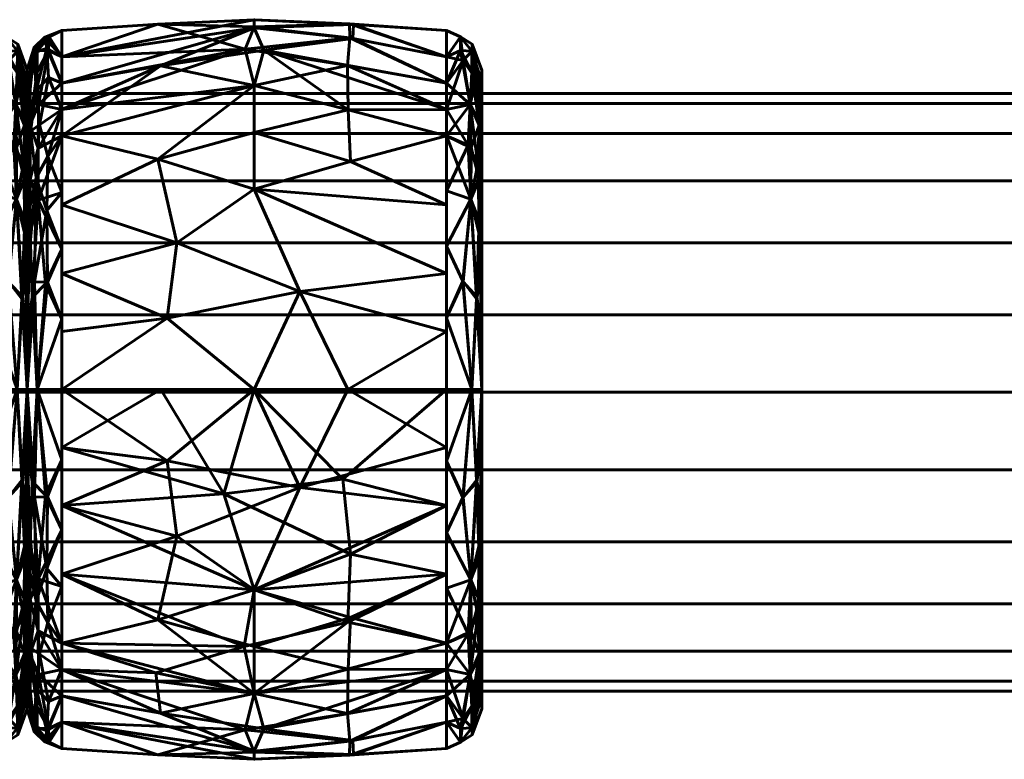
# Model space of a CAD drawing. Header units: millimetres. Extents: x -1091 to 1091, y -439 to 431.
# Tile 335 of 656: x -157 to -116, y 400 to 431. Entities that reach past the tile are written whole.
import ezdxf

# ---------------------------------------------------------------- set-up
doc = ezdxf.new("R2010")
doc.units = ezdxf.units.MM
doc.layers.add('I-FURN', color=30, linetype='Continuous', lineweight=50)

msp = doc.modelspace()

# ---------------------------------------------------------------- meshes
at = {"layer": 'I-FURN', "lineweight": 60}
mesh = msp.add_polyface(dxfattribs=at)
corners = [(-155.541, 415.629, 740.004), (-155.541, 426.24, 744.399), (-155.541, 430.635, 755.009), (-155.541, 426.24, 765.62), (-155.541, 415.629, 770.015), (-147.5, 415.629, 770.471), (-139.459, 415.629, 770.014), (-139.459, 426.239, 765.619), (-139.459, 430.634, 755.009), (-139.459, 426.239, 744.399), (-139.459, 415.629, 740.004), (-147.5, 415.629, 739.547), (-139.459, 420.474, 768.007), (-139.459, 420.474, 742.011), (-155.541, 420.474, 768.008), (-155.541, 420.474, 742.01), (-147.5, 424, 768.01), (-147.5, 424, 742.008), (-147.5, 428.333, 763.824), (-139.459, 428.437, 760.314), (-147.5, 430.795, 758.026), (-147.5, 430.745, 751.754), (-155.541, 428.437, 760.314), (-147.5, 428.333, 746.195), (-139.459, 428.437, 749.704), (-155.541, 428.437, 749.704), (-139.459, 418.052, 769.01), (-145.598, 419.732, 769.891), (-143.59, 415.629, 770.249), (-151.144, 418.615, 770.085), (-150.741, 421.757, 769.125), (-155.541, 423.357, 766.814), (-151.527, 425.265, 766.956), (-147.5, 426.372, 766.13), (-139.459, 423.357, 766.813), (-143.473, 425.161, 767.038), (-143.573, 427.328, 764.952), (-139.459, 427.338, 762.967), (-143.597, 429.171, 762.247), (-147.873, 429.861, 761.051), (-155.541, 429.536, 757.662), (-151.527, 430.904, 756.513), (-147.5, 431.091, 754.887), (-139.459, 429.535, 752.357), (-143.379, 430.311, 750.555), (-147.101, 429.813, 748.855), (-151.423, 429.16, 747.752), (-143.524, 430.912, 756.453), (-143.498, 430.326, 759.436), (-143.344, 430.893, 753.477), (-139.459, 429.535, 757.662), (-155.541, 427.339, 747.051), (-139.459, 418.052, 741.008), (-145.598, 419.732, 740.127), (-143.59, 415.629, 739.769), (-151.144, 418.615, 739.933), (-150.741, 421.757, 740.893), (-155.541, 423.357, 743.204), (-151.527, 425.265, 743.062), (-147.5, 426.372, 743.888), (-139.459, 423.357, 743.205), (-143.473, 425.161, 742.98), (-143.573, 427.328, 745.066), (-139.459, 427.338, 747.052), (-155.541, 427.339, 762.967), (-155.541, 429.536, 752.356), (-155.541, 418.052, 769.011), (-155.541, 418.052, 741.007)]
mesh.append_faces([[corners[k] for k in face] for face in [(26, 28, 6)]], dxfattribs={"vtx0": -1})
mesh.append_faces([[corners[k] for k in face] for face in [(12, 27, 26), (11, 53, 54), (31, 32, 3), (22, 39, 40), (24, 44, 43), (64, 39, 22), (0, 55, 11), (13, 17, 60), (63, 45, 24), (4, 29, 66)]], dxfattribs={"vtx0": -1, "vtx1": -1})
mesh.append_faces([[corners[k] for k in face] for face in [(35, 36, 33), (36, 37, 38), (39, 18, 38), (34, 35, 16), (32, 33, 18), (58, 56, 57), (36, 38, 18), (47, 49, 42), (61, 62, 9), (17, 58, 59), (55, 53, 11), (5, 27, 29), (17, 61, 60), (32, 30, 16), (42, 21, 65), (50, 47, 48), (18, 3, 32), (45, 63, 62), (20, 41, 39), (27, 28, 26), (21, 44, 45), (49, 43, 44), (12, 16, 27), (29, 30, 14), (30, 27, 16), (27, 30, 29), (30, 32, 31), (33, 32, 16), (39, 64, 18), (33, 16, 35), (36, 35, 7), (33, 36, 18), (20, 48, 47), (38, 48, 39), (41, 42, 65), (39, 41, 40), (42, 41, 20), (47, 42, 20), (44, 24, 45), (49, 21, 42), (46, 45, 23), (56, 53, 55), (46, 25, 21), (39, 48, 20), (38, 19, 48), (49, 44, 21), (8, 49, 47), (1, 46, 23), (17, 13, 53), (52, 54, 53), (56, 55, 15), (53, 56, 17), (23, 58, 1), (56, 58, 17), (58, 23, 59), (61, 17, 59), (62, 59, 23), (59, 62, 61), (62, 23, 45), (21, 45, 46)]], dxfattribs={"vtx0": -1, "vtx1": -1, "vtx2": -1})
mesh.append_faces([[corners[k] for k in face] for face in [(55, 0, 67), (46, 1, 51), (29, 14, 66), (16, 12, 34), (36, 7, 37), (41, 2, 40), (21, 25, 65), (48, 19, 50), (56, 15, 57)]], dxfattribs={"vtx0": -1, "vtx2": -1})
mesh.append_faces([[corners[k] for k in face] for face in [(4, 5, 29), (65, 2, 41), (5, 28, 27), (31, 14, 30), (34, 7, 35), (37, 19, 38), (8, 43, 49), (50, 8, 47), (51, 25, 46), (13, 52, 53), (57, 1, 58), (9, 60, 61), (63, 9, 62), (64, 3, 18), (67, 15, 55)]], dxfattribs={"vtx1": -1, "vtx2": -1})
mesh.append_faces([[corners[k] for k in face] for face in [(52, 10, 54)]], dxfattribs={"vtx2": -1})
mesh = msp.add_polyface(dxfattribs=at)
corners = [(-158.461, 415.629, 740.004), (-158.461, 426.239, 744.399), (-158.461, 430.634, 755.009), (-158.461, 426.239, 765.619), (-158.461, 415.629, 770.014), (-157.409, 415.629, 769.469), (-156.987, 415.629, 768.361), (-156.987, 425.071, 764.451), (-156.987, 428.982, 755.009), (-156.987, 425.071, 745.568), (-156.987, 415.629, 741.657), (-157.409, 415.629, 740.549), (-158.461, 421.619, 767.533), (-156.987, 420.35, 766.406), (-156.987, 420.35, 743.612), (-158.461, 421.619, 742.485), (-157.446, 423.587, 767.131), (-157.446, 423.587, 742.887), (-158.461, 428.437, 760.314), (-158.461, 428.437, 749.704), (-157.472, 427.548, 763.315), (-157.403, 429.77, 757.996), (-157.472, 427.548, 746.703), (-157.403, 429.77, 752.022), (-156.987, 427.026, 759.73), (-156.987, 427.026, 750.288), (-157.216, 419.416, 768.689), (-158.461, 418.624, 768.773), (-157.787, 420.152, 769.074), (-157.195, 419.497, 741.389), (-158.461, 418.624, 741.245), (-157.767, 420.134, 740.952), (-158.461, 423.929, 766.576), (-156.987, 422.71, 765.428), (-157.15, 425.054, 765.457), (-157.093, 426.823, 763.313), (-157.241, 428.615, 760.845), (-157.762, 429.386, 760.353), (-158.461, 429.535, 757.662), (-157.877, 430.381, 756.482), (-157.387, 430.064, 755.009), (-157.878, 430.381, 753.528), (-158.461, 429.535, 752.357), (-157.885, 429.802, 750.647), (-157.412, 428.892, 749.239), (-156.987, 426.049, 747.928), (-157.1, 426.687, 746.496), (-157.104, 424.428, 744.163), (-157.109, 428.889, 750.579), (-156.987, 428.004, 752.649), (-156.987, 426.049, 762.09), (-157.44, 425.729, 744.613), (-157.554, 425.849, 765.441), (-157.109, 422.176, 742.658), (-157.094, 422.699, 767.024), (-156.987, 422.71, 744.59), (-158.461, 423.929, 743.442), (-158.461, 427.338, 762.967), (-158.461, 427.338, 747.052), (-156.987, 428.004, 757.369), (-156.987, 417.99, 767.384), (-156.987, 417.99, 742.635)]
mesh.append_faces([[corners[k] for k in face] for face in [(1, 17, 56), (27, 28, 12), (18, 37, 38), (59, 36, 24), (38, 39, 2), (9, 46, 45), (32, 52, 3), (33, 54, 13), (61, 53, 14)]], dxfattribs={"vtx0": -1, "vtx1": -1})
mesh.append_faces([[corners[k] for k in face] for face in [(26, 13, 54), (33, 34, 54), (52, 16, 34), (36, 37, 20), (59, 40, 21), (35, 36, 20), (22, 19, 43), (53, 61, 29), (39, 37, 21), (17, 29, 31), (17, 51, 47), (47, 53, 17), (23, 49, 48), (23, 41, 40), (43, 41, 23), (46, 47, 51), (45, 46, 48), (20, 34, 35), (28, 5, 26), (52, 32, 16), (5, 28, 27), (16, 28, 26), (30, 31, 11), (31, 15, 17), (11, 31, 29), (16, 12, 28), (34, 16, 54), (35, 34, 7), (52, 34, 20), (35, 50, 36), (37, 36, 21), (38, 37, 39), (40, 39, 21), (41, 2, 39), (36, 59, 21), (40, 41, 39), (43, 44, 22), (41, 43, 42), (43, 23, 44), (23, 48, 44), (44, 48, 46), (46, 9, 47), (44, 46, 22), (55, 53, 47), (23, 40, 49), (46, 51, 22), (52, 20, 57), (29, 17, 53), (26, 54, 16), (17, 1, 51), (37, 57, 20), (1, 22, 51)]], dxfattribs={"vtx0": -1, "vtx1": -1, "vtx2": -1})
mesh.append_faces([[corners[k] for k in face] for face in [(37, 18, 57), (26, 5, 6), (16, 32, 12), (22, 1, 58), (40, 59, 8), (31, 30, 15), (36, 50, 24), (52, 57, 3), (35, 7, 50), (43, 19, 42), (53, 55, 14), (48, 25, 45), (17, 15, 56), (47, 9, 55)]], dxfattribs={"vtx0": -1, "vtx2": -1})
mesh.append_faces([[corners[k] for k in face] for face in [(4, 5, 27)]], dxfattribs={"vtx1": -1})
mesh.append_faces([[corners[k] for k in face] for face in [(33, 7, 34), (42, 2, 41), (60, 13, 26, 6), (10, 11, 29), (8, 49, 40), (49, 25, 48), (58, 19, 22), (61, 10, 29)]], dxfattribs={"vtx1": -1, "vtx2": -1})
mesh.append_faces([[corners[k] for k in face] for face in [(11, 0, 30)]], dxfattribs={"vtx2": -1})
mesh = msp.add_polyface(dxfattribs=at)
corners = [(-156.987, 415.629, 741.623), (-156.987, 425.094, 745.544), (-156.987, 429.015, 755.009), (-156.987, 425.094, 764.474), (-156.987, 415.629, 768.395), (-156.573, 415.629, 769.48), (-155.541, 415.629, 770.015), (-155.541, 426.24, 765.62), (-155.541, 430.635, 755.009), (-155.541, 426.24, 744.399), (-155.541, 415.629, 740.004), (-156.573, 415.629, 740.538), (-155.541, 421.501, 767.582), (-156.987, 420.362, 766.434), (-156.987, 420.362, 743.584), (-155.541, 421.501, 742.436), (-156.532, 423.551, 767.172), (-156.611, 424.476, 743.613), (-155.541, 428.437, 749.704), (-155.541, 428.437, 760.314), (-156.619, 428.121, 747.811), (-156.522, 427.546, 763.315), (-156.578, 429.785, 757.989), (-156.987, 427.055, 750.277), (-156.698, 429.701, 752.398), (-156.987, 427.055, 759.742), (-156.681, 420.133, 741.399), (-156.784, 419.475, 768.65), (-155.541, 418.565, 768.798), (-156.225, 420.045, 769.099), (-155.541, 418.565, 741.22), (-156.144, 420.114, 740.891), (-156.174, 423.112, 742.244), (-156.123, 425.367, 743.831), (-155.541, 427.339, 747.051), (-156.471, 426.69, 745.516), (-156.854, 426.431, 746.056), (-156.096, 428.671, 747.931), (-156.165, 429.895, 751.061), (-156.248, 430.363, 754.296), (-156.987, 426.075, 747.91), (-155.541, 429.536, 757.662), (-156.106, 429.807, 759.371), (-156.57, 428.907, 760.772), (-156.987, 426.075, 762.108), (-156.879, 426.689, 763.541), (-156.87, 424.425, 765.888), (-156.867, 428.914, 759.426), (-156.987, 428.035, 757.375), (-156.073, 430.372, 756.793), (-156.701, 429.934, 755.26), (-155.541, 429.536, 752.356), (-156.535, 425.725, 765.434), (-156.866, 422.162, 767.394), (-155.541, 423.87, 743.417), (-156.987, 422.728, 765.454), (-155.541, 423.87, 766.601), (-156.987, 422.728, 744.564), (-155.541, 427.339, 762.967), (-156.987, 428.035, 752.643), (-156.987, 417.996, 742.604), (-156.987, 417.996, 767.414)]
mesh.append_faces([[corners[k] for k in face] for face in [(58, 52, 7), (19, 21, 58), (61, 53, 13), (30, 31, 15), (9, 33, 34), (3, 45, 44), (8, 49, 41), (48, 50, 2), (51, 39, 8), (54, 33, 9), (0, 26, 11)]], dxfattribs={"vtx0": -1, "vtx1": -1})
mesh.append_faces([[corners[k] for k in face] for face in [(38, 18, 37), (52, 46, 16), (53, 61, 27), (26, 14, 17), (27, 29, 16), (43, 21, 42), (33, 35, 34), (20, 36, 40), (35, 33, 17), (31, 11, 26), (11, 31, 30), (20, 38, 37), (53, 16, 46), (35, 36, 20), (23, 24, 20), (33, 54, 32), (45, 46, 52), (22, 42, 49), (44, 45, 47), (49, 50, 22), (50, 47, 22), (31, 32, 15), (28, 29, 5), (29, 12, 16), (5, 29, 27), (32, 26, 17), (26, 32, 31), (33, 32, 17), (35, 20, 37), (17, 36, 35), (35, 37, 34), (38, 20, 24), (39, 38, 24), (39, 51, 38), (50, 39, 24), (49, 42, 41), (39, 49, 8), (42, 22, 43), (22, 47, 43), (43, 47, 45), (45, 3, 46), (43, 45, 21), (55, 53, 46), (50, 48, 47), (49, 39, 50), (2, 50, 24), (45, 52, 21), (27, 16, 53), (16, 7, 52), (57, 36, 17), (42, 21, 19), (52, 58, 21)]], dxfattribs={"vtx0": -1, "vtx1": -1, "vtx2": -1})
mesh.append_faces([[corners[k] for k in face] for face in [(16, 56, 7), (26, 0, 60), (16, 12, 56), (29, 28, 12), (37, 18, 34), (46, 3, 55), (17, 14, 57), (42, 19, 41), (36, 1, 40), (53, 55, 13), (47, 25, 44)]], dxfattribs={"vtx0": -1, "vtx2": -1})
mesh.append_faces([[corners[k] for k in face] for face in [(24, 23, 59, 2)]], dxfattribs={"vtx0": -1, "vtx3": -1})
mesh.append_faces([[corners[k] for k in face] for face in [(57, 1, 36), (4, 5, 27), (40, 23, 20), (48, 25, 47), (51, 18, 38), (54, 15, 32), (60, 14, 26), (61, 4, 27)]], dxfattribs={"vtx1": -1, "vtx2": -1})
mesh.append_faces([[corners[k] for k in face] for face in [(5, 6, 28), (30, 10, 11)]], dxfattribs={"vtx2": -1})
mesh = msp.add_polyface(dxfattribs=at)
corners = [(-139.459, 415.629, 740.004), (-139.459, 426.239, 744.399), (-139.459, 430.634, 755.009), (-139.459, 426.239, 765.619), (-139.459, 415.629, 770.014), (-138.407, 415.629, 769.469), (-137.985, 415.629, 768.361), (-137.985, 425.071, 764.451), (-137.985, 428.982, 755.009), (-137.985, 425.071, 745.568), (-137.985, 415.629, 741.657), (-138.407, 415.629, 740.549), (-139.459, 421.619, 767.533), (-137.985, 420.35, 766.406), (-137.985, 420.35, 743.612), (-139.459, 421.619, 742.485), (-138.445, 423.587, 767.131), (-138.445, 423.587, 742.887), (-139.459, 428.437, 760.314), (-139.459, 428.437, 749.704), (-138.47, 427.548, 763.315), (-138.401, 429.77, 757.996), (-138.47, 427.548, 746.703), (-138.401, 429.77, 752.022), (-137.985, 427.026, 759.73), (-137.985, 427.026, 750.288), (-138.214, 419.416, 768.689), (-139.459, 418.624, 768.773), (-138.785, 420.152, 769.074), (-138.193, 419.497, 741.389), (-139.459, 418.624, 741.245), (-138.765, 420.134, 740.952), (-139.459, 423.929, 766.576), (-137.985, 422.71, 765.428), (-138.148, 425.054, 765.457), (-138.091, 426.823, 763.313), (-138.24, 428.615, 760.845), (-138.76, 429.386, 760.353), (-139.459, 429.535, 757.662), (-138.875, 430.381, 756.482), (-138.385, 430.064, 755.009), (-138.876, 430.381, 753.528), (-139.459, 429.535, 752.357), (-138.883, 429.802, 750.647), (-138.41, 428.892, 749.239), (-137.985, 426.049, 747.928), (-138.098, 426.687, 746.496), (-138.102, 424.428, 744.163), (-138.107, 428.889, 750.579), (-137.985, 428.004, 752.649), (-137.985, 426.049, 762.09), (-138.438, 425.729, 744.613), (-138.552, 425.849, 765.441), (-138.107, 422.176, 742.658), (-138.092, 422.699, 767.024), (-137.985, 422.71, 744.59), (-139.459, 423.929, 743.442), (-139.459, 427.338, 762.967), (-139.459, 427.338, 747.052), (-137.985, 428.004, 757.369), (-137.985, 417.99, 767.384), (-137.985, 417.99, 742.635)]
mesh.append_faces([[corners[k] for k in face] for face in [(19, 22, 58), (1, 17, 56), (27, 28, 12), (18, 37, 38), (59, 36, 24), (38, 39, 2), (9, 46, 45), (32, 52, 3), (33, 54, 13), (10, 29, 61)]], dxfattribs={"vtx0": -1, "vtx1": -1})
mesh.append_faces([[corners[k] for k in face] for face in [(26, 13, 54), (33, 34, 54), (52, 16, 34), (36, 37, 20), (35, 36, 20), (51, 1, 22), (39, 37, 21), (17, 29, 31), (17, 51, 47), (43, 44, 22), (47, 53, 17), (23, 49, 48), (23, 41, 40), (43, 41, 23), (46, 47, 51), (45, 46, 48), (20, 34, 35), (28, 5, 26), (52, 32, 16), (5, 28, 27), (16, 28, 26), (30, 31, 11), (31, 15, 17), (11, 31, 29), (16, 12, 28), (34, 16, 54), (35, 34, 7), (52, 34, 20), (35, 50, 36), (37, 36, 21), (38, 37, 39), (40, 39, 21), (41, 2, 39), (36, 59, 21), (40, 41, 39), (59, 40, 21), (41, 43, 42), (43, 23, 44), (23, 48, 44), (44, 48, 46), (46, 9, 47), (44, 46, 22), (55, 53, 47), (23, 40, 49), (46, 51, 22), (52, 20, 57), (53, 61, 29), (29, 17, 53), (26, 54, 16), (17, 1, 51), (37, 57, 20), (43, 22, 19)]], dxfattribs={"vtx0": -1, "vtx1": -1, "vtx2": -1})
mesh.append_faces([[corners[k] for k in face] for face in [(37, 18, 57), (26, 5, 6), (53, 14, 61), (16, 32, 12), (40, 59, 8), (31, 30, 15), (36, 50, 24), (52, 57, 3), (35, 7, 50), (43, 19, 42), (53, 55, 14), (48, 25, 45), (17, 15, 56), (47, 9, 55), (22, 1, 58)]], dxfattribs={"vtx0": -1, "vtx2": -1})
mesh.append_faces([[corners[k] for k in face] for face in [(4, 5, 27)]], dxfattribs={"vtx1": -1})
mesh.append_faces([[corners[k] for k in face] for face in [(33, 7, 34), (42, 2, 41), (60, 13, 26, 6), (10, 11, 29), (8, 49, 40), (49, 25, 48)]], dxfattribs={"vtx1": -1, "vtx2": -1})
mesh.append_faces([[corners[k] for k in face] for face in [(11, 0, 30)]], dxfattribs={"vtx2": -1})
mesh = msp.add_polyface(dxfattribs=at)
corners = [(-156.987, 415.629, 755.009), (-156.987, 415.629, 768.395), (-156.987, 425.094, 764.474), (-156.987, 429.015, 755.009), (-156.987, 425.094, 745.544), (-156.987, 415.629, 741.623)]
mesh.append_faces([[corners[k] for k in face] for face in [(2, 3, 0, 1)]], dxfattribs={"vtx1": -1})
mesh.append_faces([[corners[k] for k in face] for face in [(4, 5, 0, 3)]], dxfattribs={"vtx2": -1})
mesh = msp.add_polyface(dxfattribs=at)
corners = [(-156.987, 415.629, 741.657), (-156.987, 425.071, 745.568), (-156.987, 428.982, 755.009), (-156.987, 425.071, 764.451), (-156.987, 415.629, 768.361), (-156.987, 415.629, 755.009)]
mesh.append_faces([[corners[k] for k in face] for face in [(5, 2, 3, 4)]], dxfattribs={"vtx0": -1})
mesh.append_faces([[corners[k] for k in face] for face in [(5, 0, 1, 2)]], dxfattribs={"vtx3": -1})
mesh = msp.add_polyface(dxfattribs=at)
corners = [(-137.985, 415.629, 741.657), (-137.985, 425.071, 745.568), (-137.985, 428.982, 755.009), (-137.985, 425.071, 764.451), (-137.985, 415.629, 768.361), (-137.985, 415.629, 755.009)]
mesh.append_faces([[corners[k] for k in face] for face in [(5, 2, 3, 4)]], dxfattribs={"vtx0": -1})
mesh.append_faces([[corners[k] for k in face] for face in [(5, 0, 1, 2)]], dxfattribs={"vtx3": -1})
mesh = msp.add_polyface(dxfattribs=at)
corners = [(1005.286, 403.011, 755.21), (1005.286, 403.437, 758.445), (1005.286, 404.685, 761.46), (1005.286, 406.672, 764.048), (1005.286, 409.261, 766.035), (1005.286, 412.275, 767.284), (1005.286, 415.511, 767.71), (1005.286, 418.746, 767.284), (1005.286, 421.761, 766.035), (1005.286, 424.35, 764.048), (1005.286, 426.336, 761.46), (1005.286, 427.585, 758.445), (1005.286, 428.011, 755.21), (-1005.286, 428.011, 755.21), (-1005.286, 427.585, 758.445), (-1005.286, 426.336, 761.46), (-1005.286, 424.35, 764.048), (-1005.286, 421.761, 766.035), (-1005.286, 418.746, 767.284), (-1005.286, 415.511, 767.71), (-1005.286, 412.275, 767.284), (-1005.286, 409.261, 766.035), (-1005.286, 406.672, 764.048), (-1005.286, 404.685, 761.46), (-1005.286, 403.437, 758.445), (-1005.286, 403.011, 755.21)]
mesh.append_faces([[corners[k] for k in face] for face in [(13, 14, 11, 12)]], dxfattribs={"vtx1": -1})
mesh.append_faces([[corners[k] for k in face] for face in [(14, 15, 10, 11), (16, 17, 8, 9), (15, 16, 9, 10), (17, 18, 7, 8), (6, 7, 18, 19), (20, 21, 4, 5), (21, 22, 3, 4), (23, 24, 1, 2), (22, 23, 2, 3), (19, 20, 5, 6)]], dxfattribs={"vtx1": -1, "vtx3": -1})
mesh.append_faces([[corners[k] for k in face] for face in [(24, 25, 0, 1)]], dxfattribs={"vtx3": -1})
mesh = msp.add_polyface(dxfattribs=at)
corners = [(1005.286, 428.011, 755.21), (1005.286, 427.585, 751.974), (1005.286, 426.336, 748.96), (1005.286, 424.35, 746.371), (1005.286, 421.761, 744.384), (1005.286, 418.746, 743.136), (1005.286, 415.511, 742.71), (1005.286, 412.275, 743.136), (1005.286, 409.261, 744.384), (1005.286, 406.672, 746.371), (1005.286, 404.685, 748.96), (1005.286, 403.437, 751.974), (1005.286, 403.011, 755.21), (-1005.286, 403.011, 755.21), (-1005.286, 403.437, 751.974), (-1005.286, 404.685, 748.96), (-1005.286, 406.672, 746.371), (-1005.286, 409.261, 744.384), (-1005.286, 412.275, 743.136), (-1005.286, 415.511, 742.71), (-1005.286, 418.746, 743.136), (-1005.286, 421.761, 744.384), (-1005.286, 424.35, 746.371), (-1005.286, 426.336, 748.96), (-1005.286, 427.585, 751.974), (-1005.286, 428.011, 755.21)]
mesh.append_faces([[corners[k] for k in face] for face in [(13, 14, 11, 12)]], dxfattribs={"vtx1": -1})
mesh.append_faces([[corners[k] for k in face] for face in [(14, 15, 10, 11), (16, 17, 8, 9), (15, 16, 9, 10), (17, 18, 7, 8), (6, 7, 18, 19), (20, 21, 4, 5), (21, 22, 3, 4), (23, 24, 1, 2), (22, 23, 2, 3), (19, 20, 5, 6)]], dxfattribs={"vtx1": -1, "vtx3": -1})
mesh.append_faces([[corners[k] for k in face] for face in [(24, 25, 0, 1)]], dxfattribs={"vtx3": -1})
mesh = msp.add_polyface(dxfattribs=at)
corners = [(-158.461, 415.629, 770.014), (-158.461, 405.02, 765.619), (-158.461, 400.625, 755.009), (-158.461, 405.02, 744.399), (-158.461, 415.629, 740.004), (-157.409, 415.629, 740.549), (-156.987, 415.629, 741.657), (-156.987, 406.188, 745.568), (-156.987, 402.277, 755.009), (-156.987, 406.188, 764.451), (-156.987, 415.629, 768.361), (-157.409, 415.629, 769.469), (-158.461, 409.64, 742.485), (-156.987, 410.909, 743.612), (-156.987, 410.909, 766.406), (-158.461, 409.64, 767.533), (-157.446, 407.672, 742.887), (-157.446, 407.672, 767.131), (-158.461, 402.822, 749.704), (-158.461, 402.822, 760.314), (-157.472, 403.711, 746.703), (-157.403, 401.489, 752.022), (-157.472, 403.711, 763.315), (-157.403, 401.489, 757.996), (-156.987, 404.233, 750.288), (-156.987, 404.233, 759.73), (-157.216, 411.843, 741.329), (-158.461, 412.635, 741.245), (-157.787, 411.107, 740.944), (-157.195, 411.762, 768.629), (-158.461, 412.635, 768.773), (-157.767, 411.125, 769.067), (-158.461, 407.33, 743.442), (-156.987, 408.548, 744.59), (-157.15, 406.205, 744.561), (-157.093, 404.436, 746.705), (-157.241, 402.643, 749.173), (-157.762, 401.873, 749.665), (-158.461, 401.723, 752.357), (-157.877, 400.878, 753.536), (-157.387, 401.195, 755.009), (-157.878, 400.878, 756.49), (-158.461, 401.723, 757.662), (-157.885, 401.456, 759.371), (-157.412, 402.367, 760.779), (-156.987, 405.21, 762.09), (-157.1, 404.572, 763.522), (-157.104, 406.831, 765.855), (-157.109, 402.37, 759.439), (-156.987, 403.255, 757.369), (-156.987, 405.21, 747.928), (-157.44, 405.53, 765.405), (-157.554, 405.41, 744.577), (-157.109, 409.083, 767.36), (-157.094, 408.56, 742.995), (-156.987, 408.548, 765.428), (-158.461, 407.33, 766.576), (-158.461, 403.921, 747.052), (-158.461, 403.921, 762.967), (-156.987, 403.255, 752.649), (-156.987, 413.269, 742.635), (-156.987, 413.269, 767.384)]
mesh.append_faces([[corners[k] for k in face] for face in [(1, 17, 56), (27, 28, 12), (18, 37, 38), (59, 36, 24), (38, 39, 2), (9, 46, 45), (32, 52, 3), (33, 54, 13), (57, 37, 18), (3, 52, 57), (10, 29, 61)]], dxfattribs={"vtx0": -1, "vtx1": -1})
mesh.append_faces([[corners[k] for k in face] for face in [(26, 13, 54), (33, 34, 54), (52, 16, 34), (36, 37, 20), (20, 57, 52), (59, 40, 21), (35, 36, 20), (22, 19, 43), (39, 37, 21), (17, 29, 31), (17, 51, 47), (47, 53, 17), (23, 49, 48), (23, 41, 40), (43, 41, 23), (46, 47, 51), (45, 46, 48), (20, 34, 35), (28, 5, 26), (52, 32, 16), (5, 28, 27), (16, 28, 26), (30, 31, 11), (31, 15, 17), (11, 31, 29), (16, 12, 28), (34, 16, 54), (35, 34, 7), (52, 34, 20), (35, 50, 36), (37, 36, 21), (38, 37, 39), (1, 22, 51), (40, 39, 21), (41, 2, 39), (36, 59, 21), (40, 41, 39), (43, 44, 22), (41, 43, 42), (43, 23, 44), (23, 48, 44), (44, 48, 46), (46, 9, 47), (44, 46, 22), (55, 53, 47), (23, 40, 49), (46, 51, 22), (37, 57, 20), (53, 61, 29), (29, 17, 53), (26, 54, 16), (17, 1, 51)]], dxfattribs={"vtx0": -1, "vtx1": -1, "vtx2": -1})
mesh.append_faces([[corners[k] for k in face] for face in [(16, 32, 12), (26, 5, 6), (22, 1, 58), (40, 59, 8), (26, 60, 13), (31, 30, 15), (36, 50, 24), (35, 7, 50), (43, 19, 42), (48, 25, 45), (17, 15, 56), (47, 9, 55), (26, 6, 60)]], dxfattribs={"vtx0": -1, "vtx2": -1})
mesh.append_faces([[corners[k] for k in face] for face in [(4, 5, 27)]], dxfattribs={"vtx1": -1})
mesh.append_faces([[corners[k] for k in face] for face in [(14, 61, 53, 55), (33, 7, 34), (42, 2, 41), (10, 11, 29), (8, 49, 40), (49, 25, 48), (58, 19, 22)]], dxfattribs={"vtx1": -1, "vtx2": -1})
mesh.append_faces([[corners[k] for k in face] for face in [(11, 0, 30)]], dxfattribs={"vtx2": -1})
mesh = msp.add_polyface(dxfattribs=at)
corners = [(-156.987, 415.629, 768.361), (-156.987, 406.188, 764.451), (-156.987, 402.277, 755.009), (-156.987, 406.188, 745.568), (-156.987, 415.629, 741.657), (-156.987, 415.629, 755.009)]
mesh.append_faces([[corners[k] for k in face] for face in [(3, 4, 5, 2)]], dxfattribs={"vtx2": -1})
mesh.append_faces([[corners[k] for k in face] for face in [(5, 0, 1, 2)]], dxfattribs={"vtx3": -1})
mesh = msp.add_polyface(dxfattribs=at)
corners = [(-156.987, 415.629, 768.395), (-156.987, 406.164, 764.474), (-156.987, 402.244, 755.009), (-156.987, 406.164, 745.544), (-156.987, 415.629, 741.623), (-156.573, 415.629, 740.538), (-155.541, 415.629, 740.004), (-155.541, 405.019, 744.399), (-155.541, 400.624, 755.009), (-155.541, 405.019, 765.62), (-155.541, 415.629, 770.015), (-156.573, 415.629, 769.48), (-155.541, 409.758, 742.436), (-156.987, 410.897, 743.584), (-156.987, 410.897, 766.434), (-155.541, 409.758, 767.582), (-156.532, 407.708, 742.846), (-156.611, 406.783, 766.405), (-155.541, 402.821, 760.314), (-155.541, 402.821, 749.704), (-156.619, 403.138, 762.207), (-156.522, 403.713, 746.703), (-156.578, 401.474, 752.03), (-156.987, 404.204, 759.742), (-156.698, 401.558, 757.62), (-156.987, 404.204, 750.277), (-156.681, 411.126, 768.62), (-156.784, 411.784, 741.368), (-155.541, 412.694, 741.22), (-156.225, 411.214, 740.92), (-155.541, 412.694, 768.798), (-156.144, 411.144, 769.127), (-156.174, 408.147, 767.774), (-156.123, 405.892, 766.187), (-155.541, 403.92, 762.967), (-156.471, 404.569, 764.502), (-156.854, 404.828, 763.962), (-156.096, 402.588, 762.088), (-156.165, 401.364, 758.957), (-156.248, 400.896, 755.722), (-156.987, 405.184, 762.108), (-155.541, 401.723, 752.356), (-156.106, 401.452, 750.647), (-156.57, 402.352, 749.246), (-156.987, 405.184, 747.91), (-156.879, 404.57, 746.477), (-156.87, 406.833, 744.13), (-156.867, 402.345, 750.592), (-156.987, 403.224, 752.643), (-156.073, 400.887, 753.226), (-156.701, 401.325, 754.758), (-155.541, 401.723, 757.662), (-156.535, 405.534, 744.584), (-156.866, 409.097, 742.625), (-155.541, 407.388, 766.601), (-156.987, 408.531, 744.564), (-155.541, 407.388, 743.417), (-156.987, 408.531, 765.454), (-155.541, 403.92, 747.051), (-156.987, 403.224, 757.375), (-156.987, 413.263, 767.414), (-156.987, 413.263, 742.604)]
mesh.append_faces([[corners[k] for k in face] for face in [(61, 53, 13), (30, 31, 15), (9, 33, 34), (3, 45, 44), (8, 49, 41), (48, 50, 2), (51, 39, 8), (54, 33, 9), (58, 52, 7), (0, 26, 11)]], dxfattribs={"vtx0": -1, "vtx1": -1})
mesh.append_faces([[corners[k] for k in face] for face in [(52, 46, 16), (38, 18, 37), (16, 27, 29), (52, 58, 21), (53, 16, 46), (26, 14, 17), (19, 42, 21), (53, 61, 27), (17, 35, 33), (20, 36, 40), (31, 11, 26), (11, 31, 30), (33, 54, 32), (20, 38, 37), (35, 36, 20), (23, 24, 20), (33, 35, 34), (43, 21, 42), (45, 46, 52), (22, 42, 49), (44, 45, 47), (49, 50, 22), (50, 47, 22), (31, 32, 15), (28, 29, 5), (29, 12, 16), (5, 29, 27), (32, 26, 17), (26, 32, 31), (33, 32, 17), (35, 20, 37), (17, 36, 35), (35, 37, 34), (38, 20, 24), (39, 38, 24), (39, 51, 38), (50, 39, 24), (49, 42, 41), (39, 49, 8), (42, 22, 43), (22, 47, 43), (43, 47, 45), (45, 3, 46), (43, 45, 21), (55, 53, 46), (50, 48, 47), (49, 39, 50), (2, 50, 24), (45, 52, 21), (27, 16, 53), (16, 7, 52), (57, 36, 17)]], dxfattribs={"vtx0": -1, "vtx1": -1, "vtx2": -1})
mesh.append_faces([[corners[k] for k in face] for face in [(24, 23, 59), (26, 0, 60), (16, 56, 7), (16, 12, 56), (29, 28, 12), (37, 18, 34), (46, 3, 55), (17, 14, 57), (42, 19, 41), (36, 1, 40), (53, 55, 13), (47, 25, 44)]], dxfattribs={"vtx0": -1, "vtx2": -1})
mesh.append_faces([[corners[k] for k in face] for face in [(57, 1, 36), (59, 2, 24), (4, 5, 27), (40, 23, 20), (48, 25, 47), (51, 18, 38), (54, 15, 32), (58, 19, 21), (60, 14, 26), (61, 4, 27)]], dxfattribs={"vtx1": -1, "vtx2": -1})
mesh.append_faces([[corners[k] for k in face] for face in [(5, 6, 28), (30, 10, 11)]], dxfattribs={"vtx2": -1})
mesh = msp.add_polyface(dxfattribs=at)
corners = [(-156.987, 415.629, 755.009), (-156.987, 415.629, 741.623), (-156.987, 406.164, 745.544), (-156.987, 402.244, 755.009), (-156.987, 406.164, 764.474), (-156.987, 415.629, 768.395)]
mesh.append_faces([[corners[k] for k in face] for face in [(4, 5, 0, 3)]], dxfattribs={"vtx2": -1})
mesh.append_faces([[corners[k] for k in face] for face in [(0, 1, 2, 3)]], dxfattribs={"vtx3": -1})
mesh = msp.add_polyface(dxfattribs=at)
corners = [(-155.541, 415.629, 770.015), (-155.541, 405.019, 765.62), (-155.541, 400.624, 755.009), (-155.541, 405.019, 744.399), (-155.541, 415.629, 740.004), (-147.5, 415.629, 739.547), (-139.459, 415.629, 740.004), (-139.459, 405.02, 744.399), (-139.459, 400.625, 755.009), (-139.459, 405.02, 765.619), (-139.459, 415.629, 770.014), (-147.5, 415.629, 770.471), (-139.459, 410.785, 742.011), (-139.459, 410.785, 768.007), (-155.541, 410.784, 742.01), (-155.541, 410.784, 768.008), (-147.5, 407.259, 742.008), (-147.5, 407.259, 768.01), (-147.5, 402.926, 746.195), (-139.459, 402.822, 749.704), (-147.5, 400.464, 751.992), (-147.5, 400.514, 758.264), (-155.541, 402.821, 749.704), (-147.5, 402.926, 763.824), (-139.459, 402.822, 760.314), (-155.541, 402.821, 760.314), (-139.459, 413.207, 741.008), (-145.598, 411.527, 740.127), (-143.59, 415.629, 739.769), (-151.144, 412.644, 739.933), (-150.741, 409.502, 740.893), (-155.541, 407.902, 743.204), (-151.527, 405.994, 743.062), (-147.5, 404.886, 743.888), (-139.459, 407.902, 743.205), (-143.473, 406.098, 742.98), (-143.573, 403.931, 745.066), (-139.459, 403.921, 747.052), (-143.597, 402.088, 747.771), (-147.873, 401.397, 748.967), (-155.541, 401.723, 752.356), (-151.527, 400.355, 753.505), (-147.5, 400.168, 755.131), (-139.459, 401.723, 757.662), (-143.379, 400.948, 759.463), (-147.101, 401.446, 761.163), (-151.423, 402.099, 762.266), (-143.524, 400.347, 753.565), (-143.498, 400.933, 750.582), (-143.344, 400.366, 756.542), (-139.459, 401.723, 752.357), (-151.617, 403.78, 764.756), (-147.917, 404.887, 766.129), (-139.459, 407.902, 766.813), (-143.583, 405.897, 766.885), (-155.541, 403.92, 762.967), (-143.473, 408.743, 768.725), (-148.769, 411.27, 769.833), (-143.793, 411.879, 769.91), (-139.459, 413.207, 769.01), (-155.541, 407.902, 766.814), (-155.541, 403.92, 747.051), (-139.459, 403.921, 762.967), (-155.541, 401.723, 757.662), (-155.541, 413.207, 741.007), (-155.541, 413.207, 769.011), (-151.41, 415.629, 770.249)]
mesh.append_faces([[corners[k] for k in face] for face in [(65, 66, 0), (26, 28, 6)]], dxfattribs={"vtx0": -1})
mesh.append_faces([[corners[k] for k in face] for face in [(12, 27, 26), (31, 32, 3), (62, 45, 24), (24, 44, 43), (53, 54, 9), (1, 52, 60), (4, 29, 64)]], dxfattribs={"vtx0": -1, "vtx1": -1})
mesh.append_faces([[corners[k] for k in face] for face in [(35, 36, 33), (36, 37, 38), (39, 18, 38), (17, 54, 56), (32, 33, 18), (36, 38, 18), (47, 49, 42), (52, 54, 17), (57, 15, 17), (34, 35, 16), (5, 27, 29), (32, 30, 16), (42, 21, 63), (50, 47, 48), (17, 56, 57), (18, 3, 32), (54, 23, 9), (57, 66, 65), (20, 41, 39), (27, 28, 26), (21, 44, 45), (49, 43, 44), (46, 51, 55), (12, 16, 27), (29, 30, 14), (30, 27, 16), (27, 30, 29), (30, 32, 31), (33, 32, 16), (39, 61, 18), (33, 16, 35), (36, 35, 7), (33, 36, 18), (20, 48, 47), (38, 48, 39), (39, 41, 40), (42, 41, 20), (47, 42, 20), (45, 44, 24), (49, 21, 42), (41, 42, 63), (46, 45, 23), (51, 46, 23), (46, 25, 21), (39, 48, 20), (38, 19, 48), (49, 44, 21), (8, 49, 47), (52, 51, 23), (53, 56, 54), (17, 60, 52), (54, 52, 23), (45, 62, 23), (57, 56, 58), (13, 58, 56), (11, 57, 58), (1, 51, 52), (21, 45, 46)]], dxfattribs={"vtx0": -1, "vtx1": -1, "vtx2": -1})
mesh.append_faces([[corners[k] for k in face] for face in [(29, 14, 64), (16, 12, 34), (36, 7, 37), (41, 2, 40), (21, 25, 63), (48, 19, 50), (51, 1, 55), (17, 15, 60)]], dxfattribs={"vtx0": -1, "vtx2": -1})
mesh.append_faces([[corners[k] for k in face] for face in [(58, 13, 59, 10)]], dxfattribs={"vtx0": -1, "vtx3": -1})
mesh.append_faces([[corners[k] for k in face] for face in [(10, 11, 58), (53, 13, 56), (22, 61, 39, 40), (4, 5, 29), (63, 2, 41), (5, 28, 27), (31, 14, 30), (34, 7, 35), (37, 19, 38), (8, 43, 49), (50, 8, 47), (55, 25, 46), (61, 3, 18), (62, 9, 23), (65, 15, 57), (11, 66, 57)]], dxfattribs={"vtx1": -1, "vtx2": -1})
mesh = msp.add_polyface(dxfattribs=at)
corners = [(-139.459, 415.629, 770.014), (-139.459, 405.02, 765.619), (-139.459, 400.625, 755.009), (-139.459, 405.02, 744.399), (-139.459, 415.629, 740.004), (-138.407, 415.629, 740.549), (-137.985, 415.629, 741.657), (-137.985, 406.188, 745.568), (-137.985, 402.277, 755.009), (-137.985, 406.188, 764.451), (-137.985, 415.629, 768.361), (-138.407, 415.629, 769.469), (-139.459, 409.64, 742.485), (-137.985, 410.909, 743.612), (-137.985, 410.909, 766.406), (-139.459, 409.64, 767.533), (-138.445, 407.672, 742.887), (-138.445, 407.672, 767.131), (-139.459, 402.822, 749.704), (-139.459, 402.822, 760.314), (-138.47, 403.711, 746.703), (-138.401, 401.489, 752.022), (-138.47, 403.711, 763.315), (-138.401, 401.489, 757.996), (-137.985, 404.233, 750.288), (-137.985, 404.233, 759.73), (-138.214, 411.843, 741.329), (-139.459, 412.635, 741.245), (-138.785, 411.107, 740.944), (-138.193, 411.762, 768.629), (-139.459, 412.635, 768.773), (-138.765, 411.125, 769.067), (-139.459, 407.33, 743.442), (-137.985, 408.548, 744.59), (-138.148, 406.205, 744.561), (-138.091, 404.436, 746.705), (-138.24, 402.643, 749.173), (-138.76, 401.873, 749.665), (-139.459, 401.723, 752.357), (-138.875, 400.878, 753.536), (-138.385, 401.195, 755.009), (-138.876, 400.878, 756.49), (-139.459, 401.723, 757.662), (-138.883, 401.456, 759.371), (-138.41, 402.367, 760.779), (-137.985, 405.21, 762.09), (-138.098, 404.572, 763.522), (-138.102, 406.831, 765.855), (-138.107, 402.37, 759.439), (-137.985, 403.255, 757.369), (-137.985, 405.21, 747.928), (-138.438, 405.53, 765.405), (-138.552, 405.41, 744.577), (-138.107, 409.083, 767.36), (-138.092, 408.56, 742.995), (-137.985, 408.548, 765.428), (-139.459, 407.33, 766.576), (-139.459, 403.921, 747.052), (-139.459, 403.921, 762.967), (-137.985, 403.255, 752.649), (-137.985, 413.269, 742.635), (-137.985, 413.269, 767.384)]
mesh.append_faces([[corners[k] for k in face] for face in [(19, 22, 58), (1, 17, 56), (27, 28, 12), (18, 37, 38), (59, 36, 24), (38, 39, 2), (9, 46, 45), (32, 52, 3), (33, 54, 13), (10, 29, 61)]], dxfattribs={"vtx0": -1, "vtx1": -1})
mesh.append_faces([[corners[k] for k in face] for face in [(26, 13, 54), (33, 34, 54), (52, 16, 34), (36, 37, 20), (35, 36, 20), (51, 1, 22), (39, 37, 21), (17, 29, 31), (17, 51, 47), (43, 44, 22), (47, 53, 17), (23, 49, 48), (23, 41, 40), (43, 41, 23), (46, 47, 51), (45, 46, 48), (20, 34, 35), (28, 5, 26), (52, 32, 16), (5, 28, 27), (16, 28, 26), (30, 31, 11), (31, 15, 17), (11, 31, 29), (16, 12, 28), (34, 16, 54), (35, 34, 7), (52, 34, 20), (35, 50, 36), (37, 36, 21), (38, 37, 39), (40, 39, 21), (41, 2, 39), (36, 59, 21), (40, 41, 39), (59, 40, 21), (41, 43, 42), (43, 23, 44), (23, 48, 44), (44, 48, 46), (46, 9, 47), (44, 46, 22), (55, 53, 47), (23, 40, 49), (46, 51, 22), (52, 20, 57), (53, 61, 29), (29, 17, 53), (26, 54, 16), (17, 1, 51), (37, 57, 20), (43, 22, 19)]], dxfattribs={"vtx0": -1, "vtx1": -1, "vtx2": -1})
mesh.append_faces([[corners[k] for k in face] for face in [(37, 18, 57), (16, 32, 12), (26, 5, 6), (40, 59, 8), (26, 60, 13), (31, 30, 15), (36, 50, 24), (52, 57, 3), (35, 7, 50), (43, 19, 42), (48, 25, 45), (17, 15, 56), (47, 9, 55), (22, 1, 58), (26, 6, 60)]], dxfattribs={"vtx0": -1, "vtx2": -1})
mesh.append_faces([[corners[k] for k in face] for face in [(4, 5, 27)]], dxfattribs={"vtx1": -1})
mesh.append_faces([[corners[k] for k in face] for face in [(14, 61, 53, 55), (33, 7, 34), (42, 2, 41), (10, 11, 29), (8, 49, 40), (49, 25, 48)]], dxfattribs={"vtx1": -1, "vtx2": -1})
mesh.append_faces([[corners[k] for k in face] for face in [(11, 0, 30)]], dxfattribs={"vtx2": -1})
mesh = msp.add_polyface(dxfattribs=at)
corners = [(-137.985, 415.629, 768.361), (-137.985, 406.188, 764.451), (-137.985, 402.277, 755.009), (-137.985, 406.188, 745.568), (-137.985, 415.629, 741.657), (-137.985, 415.629, 755.009)]
mesh.append_faces([[corners[k] for k in face] for face in [(3, 4, 5, 2)]], dxfattribs={"vtx2": -1})
mesh.append_faces([[corners[k] for k in face] for face in [(5, 0, 1, 2)]], dxfattribs={"vtx3": -1})

doc.saveas('drawing.dxf')
